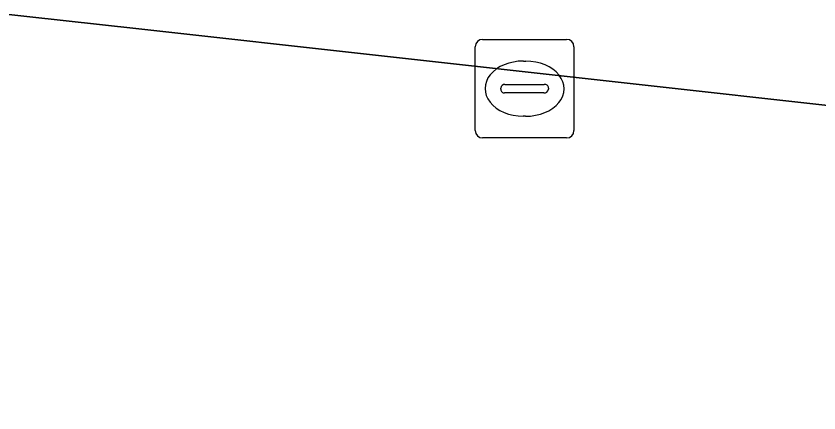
# Model space of a CAD drawing. Extents: x 162026 to 163502, y 387295 to 388169.
# Drawn here: x 162366.2 to 162374.34, y 387536.89 to 387540.92 of the extents above; entities that cross this region are included whole.
import ezdxf

# ---------------------------------------------------------------- set-up
doc = ezdxf.new("R2010")
doc.units = 0
for name, color, linetype in [('IMGEO_Groenvoorziening', 7, 'Continuous'), ('IMGEO_Kolk', 7, 'Continuous'), ('IMGEO_Rijbaan_lokaal_gesloten', 7, 'Continuous')]:
    doc.layers.add(name, color=color, linetype=linetype)

msp = doc.modelspace()

# ---------------------------------------------------------------- linework, layer by layer
at = {"layer": 'IMGEO_Groenvoorziening'}
msp.add_lwpolyline([(162377.312, 387541.033), (162374.344, 387541.373), (162359.641, 387543.002), (162356.67, 387543.337), (162356.516, 387541.994), (162367.444, 387540.786), (162377.167, 387539.702)], close=True, dxfattribs=at)
at = {"layer": 'IMGEO_Kolk'}
for p, q in [((162370.9309, 387540.6795), (162371.7831, 387540.6795)), ((162370.8565, 387539.7529), (162370.8565, 387540.6051)), ((162371.8575, 387540.6051), (162371.8575, 387539.7529)), ((162371.3445, 387540.4587), (162371.3695, 387540.4587)), ((162371.1149, 387540.1729), (162371.1149, 387540.1851)), ((162371.158, 387540.2223), (162371.5559, 387540.2223)), ((162371.599, 387540.1851), (162371.599, 387540.1729)), ((162371.5525, 387540.1357), (162371.1546, 387540.1357)), ((162371.3665, 387539.8993), (162371.3416, 387539.8993)), ((162371.7831, 387539.6785), (162370.9309, 387539.6785))]:
    msp.add_line(p, q, dxfattribs=at)
for points in [[(162370.9309, 387540.6795), (162371.7831, 387540.6795)], [(162370.8565, 387539.7529), (162370.8565, 387540.6051)], [(162371.8575, 387540.6051), (162371.8575, 387539.7529)], [(162371.7831, 387539.6785), (162370.9309, 387539.6785)]]:
    msp.add_lwpolyline(points, dxfattribs=at)
for centre, radius, start, end in [((162370.933, 387540.603), 0.0765, 91.55205, 178.44795), ((162370.933, 387540.603), 0.0765, 91.55205, 178.44795), ((162371.781, 387540.603), 0.0765, 1.55205, 88.44795), ((162371.781, 387540.603), 0.0765, 1.55205, 88.44795), ((162371.1551, 387540.1821), 0.0403, 85.87752, 175.75265), ((162371.5604, 387540.1839), 0.0386, 1.73085, 96.63898), ((162371.1516, 387540.1722), 0.0366, 178.93798, 274.71019), ((162371.5564, 387540.1785), 0.043, 264.86636, 352.45326), ((162370.933, 387539.755), 0.0765, 181.55205, 268.44795), ((162370.933, 387539.755), 0.0765, 181.55205, 268.44795), ((162371.781, 387539.755), 0.0765, 271.55205, 358.44795), ((162371.781, 387539.755), 0.0765, 271.55205, 358.44795)]:
    msp.add_arc(centre, radius, start, end, dxfattribs=at)
for centre, major_axis, ratio, start_param, end_param in [((162371.343, 387540.179), (-0.3872, 0.002), 0.722429, 4.712389, 7.853982), ((162371.368, 387540.179), (-0.3901, 0.002), 0.717154, 1.570796, 4.712389)]:
    msp.add_ellipse(centre, major_axis=major_axis, ratio=ratio, start_param=start_param, end_param=end_param, dxfattribs=at)
at = {"layer": 'IMGEO_Rijbaan_lokaal_gesloten'}
msp.add_lwpolyline([(162396.203, 387537.574), (162394.453, 387537.768), (162393.751, 387537.847), (162389.494, 387538.324), (162386.482, 387538.662), (162383.619, 387538.982), (162377.167, 387539.702), (162367.444, 387540.786), (162356.516, 387541.994), (162348.482, 387542.882), (162343.504, 387543.432), (162338.051, 387544.035), (162335.41, 387544.327), (162334.719, 387538.38), (162336.513, 387538.182), (162347.672, 387536.963), (162348.168, 387536.887)], dxfattribs=at)

doc.saveas('drawing.dxf')
